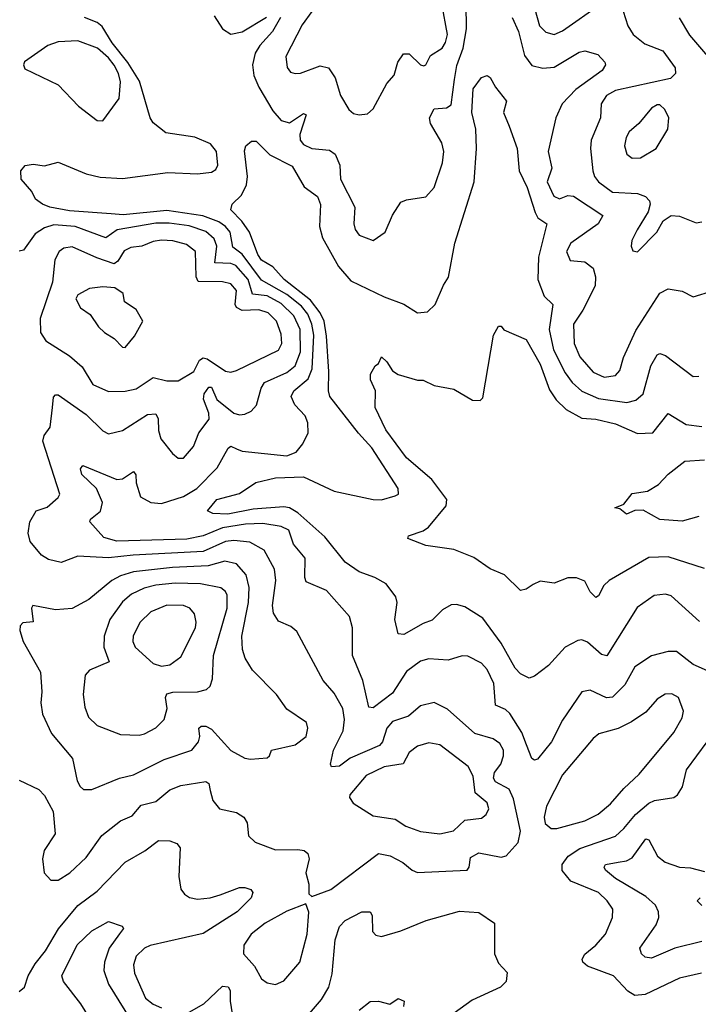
# Model space of a CAD drawing. Extents: x 1678431 to 1860718, y 384618 to 522882.
# Tile 273 of 473: x 1745216 to 1747653, y 491613 to 495148. Entities that reach past the tile are written whole.
import ezdxf

# ---------------------------------------------------------------- set-up
doc = ezdxf.new("R2010")
doc.units = 0

msp = doc.modelspace()

# ---------------------------------------------------------------- linework, layer by layer
at = {"layer": '0CON10XD'}
for points in [[(1746152.5, 495155), (1746124.2, 495105), (1746078.1, 495055), (1746062.3, 495027.7), (1746051.9, 494985), (1746056.8, 494946.8), (1746074.6, 494905), (1746125, 494820.9), (1746155, 494785.3), (1746185, 494777.9), (1746235, 494811.1), (1746245, 494806.2), (1746221.9, 494735), (1746223.5, 494715), (1746235, 494699.6), (1746265, 494685.5), (1746328.9, 494678.9), (1746349.1, 494665), (1746366.1, 494625), (1746368.2, 494575), (1746419.6, 494475), (1746416.5, 494415), (1746421.1, 494395), (1746435, 494374.4), (1746485, 494354.5), (1746528.9, 494385), (1746554.5, 494445.5), (1746585, 494492), (1746605, 494500.8), (1746675, 494511.9), (1746704.7, 494545.3), (1746735, 494633.8), (1746738.8, 494675), (1746731.9, 494705), (1746691.6, 494775), (1746687.5, 494795), (1746705, 494827.5), (1746748.7, 494831.3), (1746765, 494842.1), (1746777.1, 494932.9), (1746786.3, 494983.7), (1746808.5, 495045), (1746821, 495115), (1746818.8, 495205)], [(1746265, 495176.9), (1746230.8, 495129.2), (1746172.3, 495015), (1746176.3, 494976.3), (1746188.9, 494958.9), (1746205, 494954.3), (1746225, 494955.6), (1746295, 494981.6), (1746325.2, 494975.2), (1746349.4, 494939.4), (1746368.5, 494875), (1746397.8, 494825), (1746415, 494810.5), (1746435, 494805.5), (1746465, 494809.2), (1746485, 494828), (1746535, 494918), (1746561.3, 494948.7), (1746574.5, 494995), (1746594.7, 495025.3), (1746615, 495024.6), (1746655, 494985.6), (1746667.8, 494982.2), (1746675, 494986), (1746691.2, 495018.8), (1746733.6, 495045), (1746745, 495065.7), (1746752.1, 495095), (1746732.1, 495205)], [(1747065.8, 495185), (1747082.3, 495125), (1747105, 495103.2), (1747135, 495094.7), (1747165, 495107.7), (1747305, 495205.8)], [(1747375, 495204.2), (1747400, 495125), (1747418.9, 495095), (1747461.1, 495061.1), (1747525, 495035.4), (1747570.3, 494975), (1747571.6, 494955), (1747553.3, 494936.7), (1747355, 494893.7), (1747322.9, 494875), (1747304.7, 494845.3), (1747301.5, 494795), (1747268.2, 494715), (1747265.3, 494685), (1747274.1, 494605), (1747279.7, 494585), (1747294.6, 494565), (1747345, 494528.9), (1747435, 494524.2), (1747462.8, 494512.8), (1747477.2, 494497.2), (1747480.6, 494485), (1747472.5, 494457.5), (1747433.3, 494393.3), (1747414.5, 494355.5), (1747412, 494335), (1747418.3, 494318.3), (1747435, 494314.2), (1747504, 494385), (1747526.2, 494425), (1747555, 494444.2), (1747585, 494441.9), (1747645, 494418.9), (1747665, 494422.2)], [(1746089.3, 493339.3), (1746026.6, 493336.6), (1745945, 493323.3), (1745875, 493294.5), (1745816.9, 493283.1), (1745565, 493275.4), (1745518.5, 493288.5), (1745468.2, 493345), (1745470.4, 493355), (1745506.2, 493383.8), (1745513.4, 493415), (1745491.9, 493465), (1745439.4, 493515), (1745434.7, 493535), (1745442.8, 493547.2), (1745565, 493497.3), (1745585, 493498.9), (1745625, 493525.6), (1745633.8, 493513.8), (1745634.2, 493485), (1745650.5, 493435), (1745686.7, 493415), (1745725, 493410.5), (1745805, 493435.9), (1745852.5, 493465), (1745925, 493539.4), (1745965, 493609.2), (1745975, 493616.7), (1745995, 493607.5), (1746015, 493598.6), (1746175, 493581.6), (1746208.5, 493595), (1746232.4, 493625), (1746252.2, 493665), (1746250.6, 493700.6), (1746241.3, 493725), (1746204.8, 493764.8), (1746190.8, 493795), (1746200.3, 493815), (1746251.9, 493858.1), (1746266.1, 493893.9), (1746272, 494015), (1746265.3, 494055), (1746251.1, 494091.1), (1746228.7, 494118.7), (1746175, 494161.6), (1746085, 494212.4), (1746015.5, 494305.5), (1745981.4, 494331.4), (1745971.5, 494385), (1745955.6, 494405), (1745931.4, 494421.4), (1745873.6, 494443.6), (1745745, 494462.4), (1745587.4, 494447.4), (1745545, 494450.6), (1745395, 494461.2), (1745324.1, 494474.1), (1745298, 494485), (1745273.6, 494503.6), (1745260.3, 494530.3), (1745221.4, 494575), (1745220, 494605), (1745235.8, 494624.2), (1745265, 494628.6), (1745305, 494622.9), (1745355, 494636), (1745455, 494593.8), (1745505, 494581.8), (1745585, 494577.2), (1745748.5, 494598.5), (1745855, 494594.7), (1745905, 494600), (1745920.2, 494609.8), (1745927.9, 494625), (1745922.8, 494675), (1745901.7, 494701.7), (1745845, 494725.3), (1745740.9, 494740.9), (1745695, 494777.5), (1745684.8, 494794.8), (1745646.6, 494926.6), (1745605, 494993.4), (1745547.9, 495065), (1745512.8, 495122.8), (1745495, 495137.1), (1745448.6, 495155)], [(1745915, 495161.5), (1745945, 495114.5), (1745975, 495095.4), (1746015, 495104.1), (1746102.9, 495157.1)], [(1746984.7, 495155.3), (1747007, 495105), (1747029.1, 495019.1), (1747055, 494983.2), (1747095, 494973.6), (1747135, 494977.7), (1747225, 495030.9), (1747245, 495036.2), (1747292.1, 495022.1), (1747317.5, 494995), (1747320, 494985), (1747307.8, 494965), (1747212.8, 494897.2), (1747164.6, 494845), (1747141.1, 494795), (1747113.8, 494675), (1747126.5, 494615), (1747110.4, 494565), (1747134.4, 494514.4), (1747155, 494504.7), (1747185, 494516.8), (1747205, 494514.2), (1747309.6, 494445), (1747293.3, 494415), (1747195, 494345.7), (1747180, 494315), (1747193.1, 494283.1), (1747245, 494277.8), (1747275, 494255.5), (1747284.1, 494225), (1747282.2, 494192.2), (1747238.1, 494105), (1747205.3, 494055), (1747206.6, 493985), (1747227.2, 493937.2), (1747275, 493882.5), (1747315, 493864.3), (1747355, 493870.8), (1747371.7, 493888.3), (1747384.8, 493935), (1747428.2, 494031.8), (1747515, 494165.6), (1747545, 494181.1), (1747595, 494172.9), (1747635, 494152.9), (1747705, 494173.8)], [(1747584, 495154), (1747621.7, 495091.7), (1747722.2, 494975)], [(1745515, 494784), (1745573.5, 494865), (1745578.4, 494925), (1745571.6, 494955), (1745555, 494984.7), (1745535, 495011.2), (1745496.2, 495045), (1745425, 495071.6), (1745355, 495068.2), (1745317.5, 495055), (1745233.9, 494996.1), (1745230, 494985), (1745235, 494971.2), (1745355, 494914.2), (1745427.6, 494837.6), (1745495, 494786.2), (1745515, 494784)], [(1747657.1, 492987.1), (1747555, 493080), (1747535, 493085.5), (1747495, 493080.6), (1747432.8, 493037.2), (1747325, 492864.4), (1747305, 492868.9), (1747255, 492913.6), (1747235, 492921.5), (1747220.4, 492919.6), (1747175, 492895.5), (1747115, 492829.2), (1747065, 492791.2), (1747045, 492783.8), (1747015, 492798.9), (1746995, 492819.5), (1746945, 492910), (1746879, 492999), (1746815, 493039.6), (1746785, 493048.2), (1746765, 493046.7), (1746735, 493029.5), (1746697.9, 492992.1), (1746665, 492980.3), (1746595, 492940.8), (1746575, 492942.5), (1746563.3, 492995), (1746572.2, 493055), (1746566.4, 493076.4), (1746532, 493122), (1746491.4, 493145), (1746435.6, 493165.6), (1746385, 493200.4), (1746311.6, 493291.6), (1746215, 493377.8), (1746185, 493395.9), (1746165, 493399.5), (1746055, 493390), (1745963.1, 493373.1), (1745910, 493375), (1745891.2, 493385), (1745924, 493425), (1746005, 493446.4), (1746063.6, 493486.4), (1746135, 493502.5), (1746235, 493506.2), (1746345, 493454.8), (1746485, 493425.3), (1746515, 493424.6), (1746565, 493438.6), (1746576, 493445), (1746575.7, 493465), (1746480.8, 493610.8), (1746432.8, 493662.8), (1746330, 493795), (1746324.7, 493815), (1746326.7, 493885), (1746318, 494012), (1746309.1, 494065), (1746295.4, 494095), (1746260.8, 494140.8), (1746165.6, 494215), (1746125, 494260), (1746085, 494284.8), (1746071.6, 494305), (1746041.7, 494385), (1746014.4, 494424.4), (1745974.4, 494465), (1745979.4, 494485), (1746012.8, 494517.2), (1746030.4, 494555), (1746034.1, 494585), (1746023.2, 494676.8), (1746028, 494695), (1746048.3, 494711.7), (1746065, 494711.2), (1746115, 494662), (1746195, 494622.1), (1746238.1, 494548.1), (1746285, 494512.9), (1746296.2, 494483.8), (1746292.9, 494405), (1746303.2, 494365), (1746361.3, 494261.4), (1746405, 494210.4), (1746525, 494152.8), (1746595, 494126.9), (1746645, 494095.8), (1746680.9, 494099.1), (1746708, 494125), (1746737.5, 494195), (1746756.4, 494223.6), (1746778.4, 494345), (1746848.2, 494565), (1746856.9, 494685), (1746853.5, 494755), (1746840, 494815), (1746845, 494898.8), (1746875, 494940), (1746895, 494947.5), (1746905, 494940), (1746924.2, 494905), (1746964.2, 494855), (1746952.9, 494815), (1746973.6, 494765), (1747003.1, 494685), (1747009.7, 494605), (1747037.9, 494545), (1747066.7, 494455), (1747076.9, 494436.9), (1747108.8, 494415), (1747078.9, 494295), (1747076.3, 494215), (1747100, 494155), (1747131.1, 494125), (1747117.1, 494035), (1747132.6, 493962.6), (1747175, 493879.6), (1747200.4, 493845), (1747234.6, 493814.6), (1747295, 493787.4), (1747396.1, 493773.9), (1747428.6, 493781.4), (1747454.6, 493805), (1747482.7, 493905), (1747505, 493944.3), (1747515, 493949.4), (1747535, 493942.2), (1747635, 493867.3), (1747655, 493868.5)], [(1747415, 494650), (1747445, 494651.8), (1747501.5, 494685), (1747542.9, 494755), (1747546.7, 494795), (1747533.3, 494825), (1747515, 494841.5), (1747505, 494842.5), (1747485, 494829.5), (1747439.5, 494775), (1747404.8, 494745.2), (1747393.4, 494725), (1747388, 494695), (1747396.2, 494665), (1747415, 494650)], [(1745900.6, 492380.6), (1745910, 492345), (1745933.6, 492315), (1745995, 492302), (1746021.5, 492285), (1746032.9, 492265), (1746038.1, 492218.1), (1746062, 492195), (1746135, 492167.5), (1746215, 492169.2), (1746237.5, 492165), (1746251.1, 492155), (1746255.4, 492135), (1746243.6, 492085), (1746254.3, 492045), (1746255, 492010), (1746265, 492000), (1746333.1, 492025), (1746505, 492154.6), (1746546.7, 492146.7), (1746592.4, 492122.4), (1746625, 492094.3), (1746645, 492086.9), (1746822.5, 492095), (1746830.6, 492105), (1746835, 492140), (1746865, 492156.7), (1746945, 492141.9), (1746963.4, 492146.6), (1747005.7, 492194.3), (1747014.2, 492235), (1746989.5, 492350.5), (1746973.9, 492385), (1746925, 492412.2), (1746917.9, 492425), (1746921.4, 492445), (1746943.6, 492475), (1746953.5, 492505), (1746953.3, 492525), (1746939.9, 492549.9), (1746916.1, 492566.1), (1746850.9, 492585), (1746752.2, 492672.2), (1746705, 492696.8), (1746655.7, 492684.3), (1746612.2, 492647.8), (1746555, 492628.2), (1746534.3, 492605), (1746519.2, 492555), (1746507.7, 492542.3), (1746402.7, 492497.3), (1746365, 492467.8), (1746335.5, 492465.5), (1746332.1, 492475), (1746343, 492525), (1746378.3, 492595), (1746382.2, 492635), (1746376.7, 492675), (1746345, 492729.5), (1746306.4, 492775), (1746211.4, 492951.4), (1746189.8, 492969.8), (1746145, 492988.9), (1746127.3, 493017.3), (1746124.1, 493045), (1746136.5, 493135), (1746131.6, 493175), (1746093.9, 493243.9), (1746042.7, 493272.7), (1745985, 493278.3), (1745955.7, 493275), (1745875, 493238.6), (1745624.1, 493225.9), (1745535, 493215.5), (1745425, 493221.5), (1745365, 493198.8), (1745320, 493210), (1745294.2, 493225), (1745254.3, 493275), (1745246.7, 493305), (1745252.2, 493345), (1745275, 493384.3), (1745315, 493398.1), (1745355, 493432), (1745360.8, 493445), (1745298.8, 493635), (1745304.5, 493655), (1745326.2, 493685), (1745334, 493756), (1745337.6, 493792.4), (1745345, 493800.5), (1745355, 493800.9), (1745455, 493730.4), (1745515, 493672.2), (1745535, 493661.1), (1745585, 493672.9), (1745675, 493730.8), (1745705, 493733.1), (1745713.8, 493715), (1745715, 493672.5), (1745723.1, 493643.1), (1745765, 493590), (1745785, 493573.3), (1745805, 493573.8), (1745840, 493615), (1745860, 493665), (1745896.1, 493713.9), (1745896, 493735), (1745875.7, 493785), (1745878.9, 493805), (1745895, 493828.5), (1745905, 493828.5), (1745924.6, 493784.6), (1745985, 493735.4), (1746005, 493728.9), (1746025, 493731.2), (1746047.3, 493742.7), (1746066.6, 493763.4), (1746083.3, 493825), (1746094.9, 493845.1), (1746175, 493881.2), (1746205, 493905.3), (1746224.9, 493955), (1746223.5, 494035), (1746200.5, 494085), (1746155, 494128.6), (1746105, 494156.5), (1746052.1, 494162.1), (1746036.2, 494215), (1745992.7, 494265), (1745975, 494272.9), (1745917.1, 494275), (1745924.6, 494335), (1745915, 494360.6), (1745885, 494386.8), (1745825, 494407.6), (1745752.7, 494417.3), (1745705, 494416.7), (1745566.6, 494393.4), (1745525, 494364.2), (1745415.6, 494405.6), (1745338.4, 494411.6), (1745305, 494400.2), (1745271.3, 494378.7), (1745230, 494320), (1745215, 494316.2)], [(1745535, 493813.2), (1745595, 493814), (1745635, 493822), (1745695, 493863.5), (1745745, 493851), (1745785, 493851.5), (1745841.1, 493885), (1745861.6, 493925), (1745875, 493933.5), (1745889.9, 493929.9), (1745955, 493886.5), (1745975, 493882.7), (1745995, 493888.1), (1746145, 493961.8), (1746157.1, 493985), (1746155, 494018.8), (1746138, 494065), (1746108.9, 494095), (1746075, 494105.6), (1746015, 494104.1), (1745994.3, 494114.3), (1745990, 494125), (1745994.2, 494175), (1745975, 494199.2), (1745945, 494207.1), (1745857.7, 494207.7), (1745849.8, 494225), (1745847.6, 494315), (1745815, 494341), (1745765.8, 494354.2), (1745725, 494356.3), (1745695, 494351.3), (1745655, 494334.3), (1745615, 494329.8), (1745591.6, 494318.4), (1745569, 494281), (1745555, 494270.9), (1745493.1, 494293.1), (1745405, 494332.4), (1745375, 494327.5), (1745358.5, 494315), (1745342.5, 494285), (1745334.1, 494205), (1745289.6, 494075), (1745291.4, 494025), (1745310, 493995), (1745395, 493941.1), (1745440.9, 493900.9), (1745478.4, 493838.4), (1745535, 493813.2)], [(1745595, 493970.8), (1745628.8, 494011.2), (1745658, 494065), (1745635, 494107.5), (1745592.5, 494135), (1745588, 494165), (1745557.5, 494185), (1745515, 494189.1), (1745466.7, 494183.2), (1745425, 494160), (1745418, 494145), (1745435, 494112.9), (1745468.9, 494088.9), (1745498.8, 494045), (1745520.8, 494025), (1745555, 494003.3), (1745585, 493972), (1745595, 493970.8)], [(1747675, 493177.8), (1747545, 493220), (1747475, 493216.8), (1747332.9, 493135), (1747314, 493116), (1747295, 493079.2), (1747285, 493073.1), (1747265, 493094.4), (1747245, 493132), (1747215, 493144.4), (1747185, 493144.4), (1747135, 493125.5), (1747085, 493132.2), (1747059.7, 493120.3), (1747035, 493103.1), (1747015, 493098.8), (1746957.1, 493155), (1746905, 493176.7), (1746846.9, 493216.9), (1746775, 493245.7), (1746675, 493260), (1746610, 493285), (1746612.5, 493295), (1746665, 493312.9), (1746684.2, 493325.8), (1746747.9, 493402.1), (1746750, 493425), (1746696.5, 493496.5), (1746604.6, 493574.6), (1746531.5, 493675), (1746492.5, 493755), (1746493.8, 493815), (1746476, 493855), (1746476.2, 493875), (1746492.5, 493905), (1746505, 493913.3), (1746515, 493937.5), (1746535, 493920), (1746555, 493887.5), (1746575, 493873.8), (1746645, 493854.2), (1746665, 493854), (1746705, 493834), (1746775, 493820.8), (1746841.8, 493781.8), (1746869.1, 493780.9), (1746879.4, 493790.6), (1746918.1, 494015), (1746935, 494047.5), (1746945, 494047.5), (1746955, 494033.8), (1747035, 493999.2), (1747085, 493911.1), (1747118.6, 493818.6), (1747142.5, 493782.5), (1747178.9, 493748.9), (1747235, 493716.9), (1747285, 493714.1), (1747355, 493696.7), (1747435, 493662.6), (1747489.4, 493665), (1747545, 493734.5), (1747608.8, 493695), (1747665, 493687.1)], [(1747655, 493364), (1747595, 493347.3), (1747515, 493353.3), (1747455, 493386.7), (1747425, 493385.8), (1747395, 493372.9), (1747371.2, 493391.2), (1747353.3, 493395), (1747385, 493408), (1747415, 493447.1), (1747470, 493455), (1747510.3, 493479.7), (1747545, 493515.7), (1747605, 493563.1), (1747675, 493568)], [(1747696.9, 492805), (1747635, 492832.8), (1747575, 492880), (1747545, 492880), (1747485, 492863.8), (1747425.5, 492825), (1747389.5, 492760.5), (1747345, 492715.9), (1747323.7, 492713.7), (1747265, 492741.2), (1747235, 492734.4), (1747165, 492633.3), (1747125.3, 492555), (1747075, 492493.3), (1747065, 492490), (1747055, 492495.8), (1747035.7, 492545), (1747018.7, 492588.7), (1746976.5, 492656.5), (1746961, 492671), (1746925, 492687.1), (1746918.6, 492765), (1746895, 492814.5), (1746875, 492838.2), (1746825, 492862.5), (1746805, 492863.6), (1746755, 492849.1), (1746685, 492852.9), (1746655, 492844.6), (1746605, 492808.2), (1746555, 492730.4), (1746485, 492677.3), (1746469.5, 492679.5), (1746448.8, 492775), (1746410.7, 492865), (1746410.9, 492965), (1746400.4, 493005), (1746318.5, 493098.5), (1746245, 493129.4), (1746240, 493145), (1746241.8, 493215), (1746200, 493265), (1746182.2, 493315), (1746155, 493328.8), (1746089.3, 493339.3)], [(1745475, 492384.4), (1745574.7, 492425.3), (1745625, 492437.5), (1745735, 492492.4), (1745834.2, 492525.8), (1745858.1, 492555), (1745863.1, 492575), (1745860, 492605), (1745868, 492612), (1745885, 492611.4), (1745905, 492600.6), (1745975, 492524.5), (1746025, 492497.1), (1746045, 492492.9), (1746105, 492498), (1746113.8, 492505), (1746120, 492525), (1746205, 492544.4), (1746244.4, 492575), (1746250.8, 492605), (1746245.8, 492625), (1746175, 492672.5), (1746138.6, 492725), (1746052.4, 492812.4), (1746025.3, 492855.3), (1746016.8, 492886.8), (1746014.3, 492935), (1746037.5, 493055), (1746039.8, 493109.8), (1746029.5, 493155), (1745994.4, 493194.4), (1745953.4, 493203.4), (1745892.8, 493187.2), (1745765, 493180.8), (1745625, 493165.2), (1745578.4, 493151.6), (1745546.9, 493135), (1745465, 493066.9), (1745405, 493033.8), (1745345, 493028.8), (1745263.3, 493045), (1745259.2, 493035), (1745265, 492986.7), (1745227.1, 492982.9), (1745218.3, 492971.7), (1745216.7, 492955), (1745228.2, 492915), (1745291.5, 492805), (1745296.1, 492735), (1745292.1, 492695), (1745297.9, 492655), (1745330.5, 492585), (1745406.2, 492495), (1745422.9, 492415), (1745433.5, 492395), (1745445, 492384.5), (1745475, 492384.4)], [(1745645, 492579.6), (1745665, 492584.6), (1745705, 492605.4), (1745734.5, 492635), (1745745.3, 492675), (1745740, 492715), (1745745, 492727.5), (1745766.5, 492733.5), (1745855, 492734.3), (1745887.1, 492742.9), (1745900, 492755), (1745908, 492782), (1745912.5, 492865), (1745960.8, 493035), (1745961.7, 493081.7), (1745955, 493095.5), (1745938.3, 493108.3), (1745865, 493122), (1745775, 493125.5), (1745705, 493118), (1745663.2, 493106.8), (1745617.9, 493085), (1745585, 493057.8), (1745540, 492995), (1745519.5, 492935), (1745518, 492895), (1745537.6, 492842.4), (1745467.4, 492812.6), (1745451.6, 492795), (1745444.7, 492725), (1745450.4, 492680.4), (1745463.8, 492643.8), (1745495, 492613.8), (1745578.8, 492581.2), (1745645, 492579.6)], [(1745725, 492827.4), (1745755, 492831.2), (1745795, 492860.9), (1745847.3, 492965), (1745850.4, 492985), (1745843.8, 493015), (1745827.5, 493035), (1745805, 493045.3), (1745745, 493045.7), (1745687.7, 493022.3), (1745648.7, 492985), (1745623.8, 492936.2), (1745622.9, 492915), (1745630.7, 492895), (1745695, 492836.9), (1745725, 492827.4)], [(1747145, 492243.8), (1747245, 492271.6), (1747293.8, 492296.2), (1747337.1, 492332.9), (1747385, 492388.2), (1747440.5, 492439.5), (1747565, 492589.1), (1747595, 492641.4), (1747599.6, 492665), (1747582.2, 492715), (1747557.9, 492727.9), (1747534, 492726), (1747505, 492708.1), (1747465, 492661.9), (1747412.6, 492627.4), (1747365, 492603.8), (1747295.9, 492584.1), (1747275, 492567.8), (1747165, 492436.5), (1747107.3, 492325), (1747099.1, 492285), (1747102.8, 492262.8), (1747124.5, 492244.5), (1747145, 492243.8)], [(1746725, 492224.8), (1746773.8, 492236.2), (1746815, 492274.3), (1746875, 492281.5), (1746890.9, 492295), (1746900.4, 492315), (1746895, 492336.4), (1746852.3, 492372.3), (1746845, 492432.5), (1746826.6, 492466.6), (1746724.8, 492544.8), (1746685, 492552.1), (1746645, 492540.3), (1746615, 492516.7), (1746593.4, 492476.6), (1746525, 492466), (1746460.4, 492435), (1746402.2, 492365), (1746400, 492355), (1746413.8, 492335), (1746485, 492289.5), (1746565, 492277.5), (1746602.7, 492252.7), (1746655, 492233.5), (1746725, 492224.8)], [(1747664.6, 491724.6), (1747585, 491707.2), (1747461.5, 491648.5), (1747425.2, 491645.2), (1747400.2, 491660.2), (1747348.1, 491715), (1747255, 491750.3), (1747237.9, 491765), (1747235.4, 491775), (1747245, 491792.7), (1747284.7, 491825), (1747319.6, 491865), (1747345.4, 491925), (1747345.5, 491955), (1747326.1, 491985), (1747294.6, 492015), (1747195.5, 492055.5), (1747164.1, 492094.1), (1747163.8, 492115), (1747185.4, 492144.6), (1747227.2, 492172.8), (1747355, 492216.7), (1747385.8, 492244.2), (1747427.8, 492295), (1747475, 492334.7), (1747495.7, 492344.3), (1747564.6, 492355.4), (1747578.6, 492365), (1747596.4, 492393.6), (1747610.8, 492455), (1747685, 492555.6)], [(1745215, 492417.3), (1745285, 492384.6), (1745305, 492363.1), (1745336, 492305), (1745343.8, 492225), (1745303.8, 492165), (1745297.9, 492135), (1745304.4, 492085), (1745328.7, 492058.7), (1745355, 492058.9), (1745396.7, 492085), (1745455, 492140), (1745511.2, 492218.8), (1745577.7, 492272.3), (1745620.4, 492289.6), (1745652, 492328), (1745705, 492340.7), (1745755, 492382.9), (1745795, 492398.2), (1745885, 492412.9), (1745895.5, 492405.5), (1745900.6, 492380.6)], [(1745215, 491659.2), (1745234, 491675), (1745246.7, 491715), (1745271.9, 491758.1), (1745308.5, 491805), (1745355.6, 491884.4), (1745425, 491967.7), (1745495, 492019.4), (1745595, 492123.6), (1745666, 492164), (1745715, 492201.5), (1745755, 492200.6), (1745780, 492190), (1745792.2, 492175), (1745787.9, 492072.1), (1745795, 492026), (1745808.2, 492008.2), (1745826.1, 491996.1), (1745855, 491990.4), (1745900, 491995), (1745936, 492006), (1746005, 492032), (1746025, 492032.9), (1746046, 492025), (1746053.1, 492015), (1746047.9, 491995), (1745997.2, 491945), (1745875, 491867.5), (1745685, 491824), (1745665, 491814.6), (1745635, 491785.6), (1745624.7, 491755), (1745628.9, 491725), (1745668.2, 491635), (1745695, 491613.8), (1745725, 491600.8)], [(1747665, 491838.4), (1747569.2, 491815), (1747485, 491779.2), (1747462.3, 491782.3), (1747449.4, 491795), (1747442.5, 491815), (1747501.5, 491898.5), (1747511.2, 491925), (1747510.3, 491945), (1747498.7, 491968.7), (1747465, 492000.7), (1747355.4, 492065), (1747319.4, 492095), (1747314.3, 492105), (1747320, 492115), (1747365, 492123.8), (1747395, 492128.1), (1747415, 492139.2), (1747465, 492207.5), (1747475, 492204.2), (1747506, 492145), (1747533.8, 492123.8), (1747585, 492105.3), (1747625, 492102.7), (1747675, 492089.5)], [(1747665, 491968.1), (1747649.4, 491985), (1747660, 491995)], [(1746135, 491684.3), (1746165, 491697.1), (1746222.3, 491765), (1746248.9, 491865), (1746254.4, 491944.4), (1746243.3, 491973.3), (1746175, 491947.5), (1746098.1, 491905), (1746047.8, 491865), (1746021.1, 491825), (1746020, 491795), (1746059.8, 491749.8), (1746085, 491704.3), (1746105, 491690.8), (1746135, 491684.3)], [(1746235, 491555.5), (1746300.1, 491629.9), (1746325.8, 491674.2), (1746337.7, 491722.3), (1746349.1, 491845), (1746365, 491892.9), (1746385, 491913.5), (1746445, 491944.6), (1746474.6, 491944.6), (1746482.1, 491932.1), (1746483.6, 491875), (1746495, 491861.1), (1746515, 491856.4), (1746585, 491877.1), (1746676.1, 491913.9), (1746795, 491947.3), (1746865, 491942.2), (1746920.8, 491905), (1746921.6, 491795), (1746935, 491761.4), (1746967, 491727), (1746963.3, 491695), (1746942.9, 491675), (1746841.5, 491628.5), (1746754.3, 491565.7)], [(1745473.3, 491555), (1745436, 491615), (1745373.5, 491695), (1745367.5, 491715), (1745423.1, 491826.9), (1745475, 491877.2), (1745535, 491910), (1745584.3, 491894.3), (1745588.6, 491885), (1745575, 491865.6), (1745537.3, 491815), (1745520.4, 491765), (1745518.7, 491735), (1745534.8, 491685), (1745631.1, 491531.1)], [(1745825, 491584.7), (1745877.7, 491615), (1745945, 491678.4), (1745965, 491676), (1745972.6, 491662.6), (1745972, 491625), (1745987.2, 491525)], [(1746435, 491591.8), (1746475, 491622.9), (1746505, 491624.2), (1746545.8, 491614.2), (1746575, 491633.8), (1746596.2, 491625), (1746593.8, 491605)]]:
    msp.add_lwpolyline(points, dxfattribs=at)

doc.saveas('drawing.dxf')
